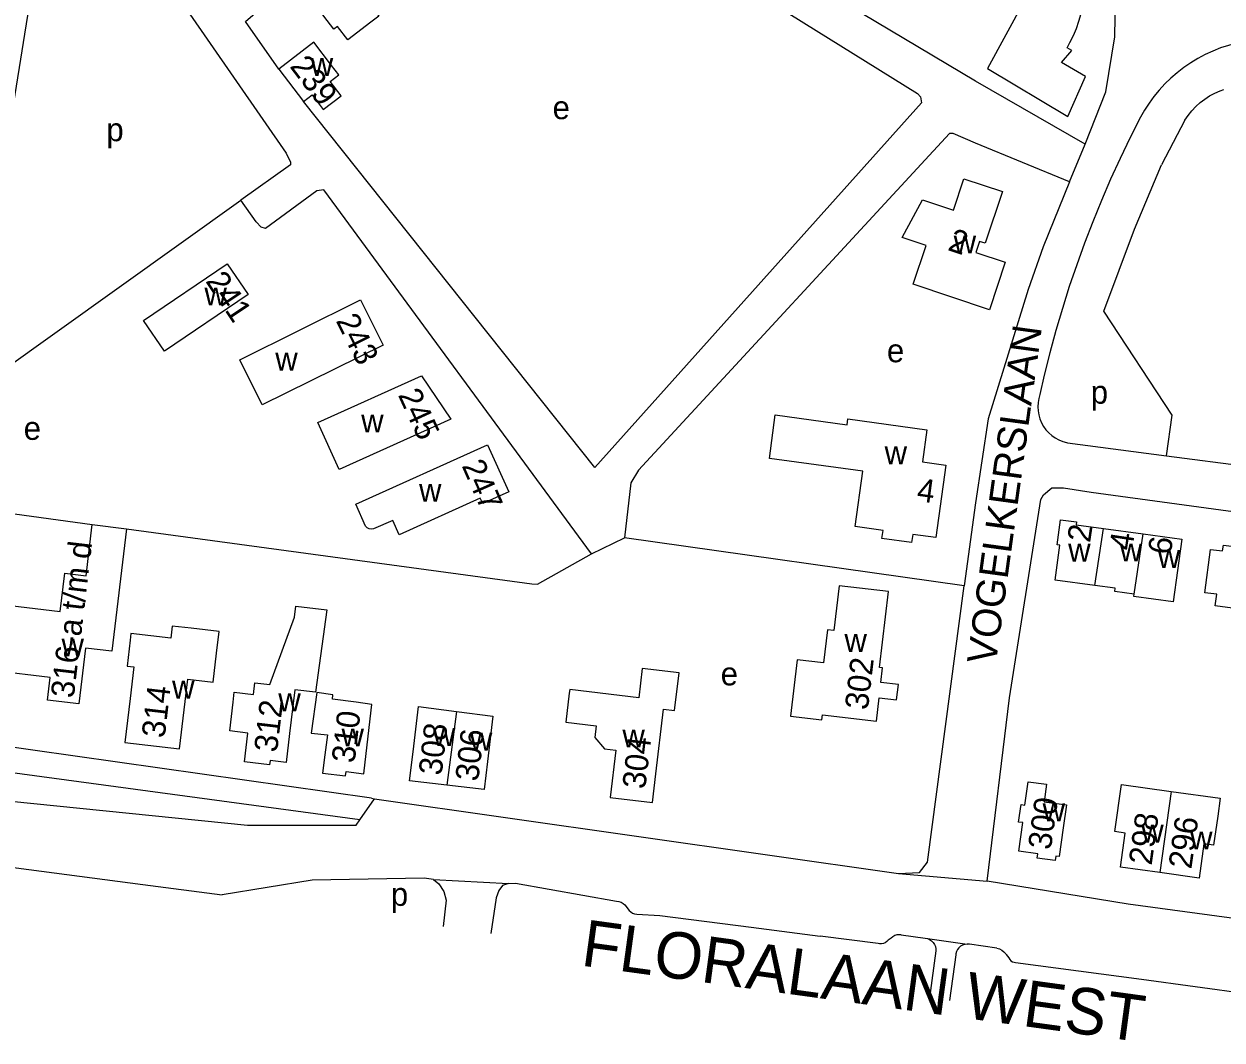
# Model space of a CAD drawing. Extents: x 161258 to 163262, y 380749 to 382054.
# Drawn here: x 161736.2 to 161942.4, y 380803.4 to 380978.2 of the extents above; entities that cross this region are included whole.
import ezdxf

# ---------------------------------------------------------------- set-up
doc = ezdxf.new("R2010")
doc.units = 0
for name, color, linetype in [('BLT_Basislijn', 7, 'Continuous'), ('BLT_Bebouwing', 7, 'Continuous'), ('BLT_Centroide', 7, 'Continuous'), ('BLT_Huisnummer', 7, 'Continuous'), ('BLT_Huisnummer_ tussenligend', 7, 'Continuous'), ('BLT_Huisnummer_reeks', 7, 'Continuous'), ('BLT_Onderverdeling_panden', 7, 'Continuous'), ('BLT_Straatnaam', 7, 'Continuous'), ('BLT_Straatnaam_hoofdweg', 7, 'Continuous'), ('BLT_Vlakafsluiter', 7, 'Continuous')]:
    doc.layers.add(name, color=color, linetype=linetype)

msp = doc.modelspace()

# ---------------------------------------------------------------- linework, layer by layer
at = {"layer": 'BLT_Basislijn'}
for p, q in [((161936, 380961.65), (161931.97, 380954)), ((161916.15, 380951.06), (161918.83, 380957.53)), ((161725.9, 380913.86), (161773.55, 380947.88)), ((161915.81, 380906.13), (161932.83, 380903.9)), ((161932.83, 380903.9), (162027.04, 380891.54)), ((161724.93, 380895.27), (161747.95, 380892.07)), ((161833.88, 380887.02), (161839.56, 380889.78)), ((161898.02, 380881.51), (161839.56, 380889.78)), ((161793.99, 380841.25), (161726.71, 380850.37)), ((161796.03, 380844.98), (161796.54, 380844.9)), ((161839.64, 380826.61), (161840.38, 380825.66)), ((161883.24, 380820.01), (161873.24, 380821.27)), ((161885.46, 380820.89), (161884.95, 380820.57)), ((161891.71, 380820.82), (161898.54, 380819.89)), ((161893.13, 380818.72), (161892.04, 380810.66)), ((161896.57, 380818.03), (161895.51, 380810.15)), ((161905.26, 380818.08), (161905.72, 380817.52)), ((161906.83, 380816.74), (161928.56, 380813.82)), ((161928.56, 380813.82), (161947.31, 380811.29))]:
    msp.add_line(p, q, dxfattribs=at)
for points in [[(161918.83, 380957.53), (161922.42, 380966.51), (161923.93, 380976.02), (161924.09, 380982.75), (161923.33, 380990.49), (161922.58, 380994.14), (161918.85, 381004.59), (161912.7, 381014.3), (161904.82, 381021.61), (161900, 381024.72), (161894.95, 381028.04)], [(161742.07, 381012.66), (161734.61, 380966.06), (161729.53, 380935.34)], [(161742.07, 381012.66), (161781.33, 380955.96), (161782.06, 380954.46), (161782.06, 380953.99), (161773.55, 380947.88)], [(161808.31, 381005.79), (161815.41, 381011.18), (161816.36, 381011.71), (161863.58, 380982.73), (161889.99, 380966.25), (161890.52, 380965.66), (161890.68, 380964.65), (161834.47, 380901.9), (161784.32, 380964.89)], [(161780.08, 380970.46), (161774.32, 380978.66), (161782.88, 380986.01)], [(161918.83, 380957.53), (161900, 380968.37), (161870.48, 380986)], [(161946.67, 380975.27), (161946.29, 380975.21), (161944.89, 380974.91), (161943.5, 380974.53), (161942.14, 380974.08), (161940.81, 380973.55), (161939.51, 380972.94), (161938.24, 380972.27), (161937.01, 380971.52), (161935.83, 380970.71), (161934.69, 380969.83), (161933.61, 380968.89), (161932.58, 380967.9), (161931.6, 380966.84), (161930.69, 380965.74), (161929.84, 380964.58), (161929.05, 380963.38), (161928.36, 380962.18)], [(161936, 380961.65), (161936.56, 380962.49), (161937.19, 380963.27), (161937.89, 380964), (161938.63, 380964.68), (161939.43, 380965.29), (161940.27, 380965.84), (161941.16, 380966.32), (161942.08, 380966.73), (161942.71, 380966.96)], [(161928.36, 380962.18), (161926.57, 380958.65), (161924.86, 380955.08), (161923.22, 380951.48), (161921.65, 380947.84), (161920.15, 380944.18), (161918.74, 380940.48), (161917.39, 380936.76), (161916.12, 380933.01), (161914.93, 380929.24), (161913.81, 380925.44), (161912.77, 380921.62), (161911.81, 380917.78), (161911.04, 380914.44)], [(161916.15, 380951.06), (161900, 380957.71), (161896.11, 380959.34), (161895.47, 380959.37), (161841.97, 380901.45), (161840.68, 380899.26), (161839.56, 380889.78)], [(161932.83, 380903.9), (161933.82, 380910.91), (161922.04, 380928.78), (161927.32, 380942.92), (161931.97, 380954)], [(161833.88, 380887.02), (161787.8, 380949.69), (161786.6, 380949.49), (161777.76, 380943.03), (161777.01, 380943.23), (161776.17, 380944.16), (161773.55, 380947.88)], [(161916.15, 380951.06), (161911.61, 380939.87), (161909.03, 380932.54), (161902.13, 380910.25), (161900, 380895.79), (161898.02, 380881.51)], [(161911.04, 380914.44), (161910.85, 380913.76), (161910.73, 380913.05), (161910.69, 380912.34), (161910.74, 380911.63), (161910.86, 380910.93), (161911.06, 380910.24), (161911.33, 380909.59), (161911.68, 380908.96), (161912.1, 380908.39), (161912.57, 380907.86), (161913.11, 380907.38), (161913.69, 380906.97), (161914.32, 380906.63), (161914.98, 380906.36), (161915.66, 380906.17), (161915.81, 380906.13)], [(161902, 380830.69), (161905.83, 380862.23), (161911.2, 380896.39), (161911.68, 380897.19), (161913.11, 380898.42), (161915.09, 380898.42), (161919.88, 380897.63)], [(161919.88, 380897.63), (162029.4, 380882.72), (162030.41, 380881.52), (162031.13, 380879.84), (162031.01, 380877.73), (162024.6, 380831.09)], [(161753.84, 380891.35), (161823.62, 380881.86), (161824.59, 380881.8), (161833.88, 380887.02)], [(161886.71, 380832.02), (161890.31, 380832.23), (161891.71, 380833.98), (161898.02, 380881.51)], [(161796.03, 380844.98), (161723.13, 380855.33), (161717.83, 380863.35)], [(161725.38, 380845.33), (161774.67, 380840.37), (161793.39, 380840.37), (161793.99, 380841.25)], [(161793.99, 380841.25), (161796.54, 380844.9)], [(161796.54, 380844.9), (161886.71, 380832.02)], [(161709.49, 380836.32), (161756.68, 380830.15), (161770.31, 380828.37)], [(161806.68, 380830.97), (161805.08, 380831.25), (161785.8, 380830.91), (161770.31, 380828.37)], [(161806.68, 380830.97), (161807.6, 380830.27), (161808.45, 380828.92), (161808.85, 380827.44), (161808.36, 380822.91)], [(161819.57, 380830.29), (161818.58, 380829.95), (161817.92, 380829.1), (161817.45, 380827.85), (161816.53, 380821.71)], [(161819.57, 380830.29), (161820.8, 380830.39), (161838.2, 380827.29)], [(162021.67, 380813.87), (161926.23, 380826.76), (161902, 380830.69)], [(161838.2, 380827.29), (161838.6, 380827.23), (161838.99, 380827.09), (161839.34, 380826.88), (161839.64, 380826.61)], [(161840.38, 380825.66), (161840.63, 380825.41), (161840.92, 380825.22), (161841.26, 380825.1), (161841.68, 380825.06)], [(161841.68, 380825.06), (161845.67, 380824.79), (161861.35, 380822.82), (161873.24, 380821.27)], [(161887.17, 380821.45), (161886.8, 380821.49), (161886.43, 380821.46), (161886.07, 380821.34), (161885.75, 380821.16), (161885.46, 380820.89)], [(161887.17, 380821.45), (161891.32, 380820.9), (161891.71, 380820.82)], [(161884.95, 380820.57), (161884.73, 380820.31), (161884.45, 380820.11), (161884.13, 380819.98), (161883.79, 380819.92), (161883.45, 380819.95), (161883.24, 380820.01)], [(161891.71, 380820.82), (161892.08, 380820.67), (161892.41, 380820.44), (161892.69, 380820.15), (161892.91, 380819.82), (161893.06, 380819.44), (161893.13, 380819.05), (161893.13, 380818.72)], [(161898.54, 380819.89), (161898.14, 380819.84), (161897.76, 380819.71), (161897.41, 380819.52), (161897.11, 380819.26), (161896.86, 380818.94), (161896.69, 380818.58), (161896.59, 380818.19), (161896.57, 380818.03)], [(161903.65, 380819.2), (161898.93, 380819.85), (161898.54, 380819.89)], [(161903.65, 380819.2), (161904.09, 380819.06), (161904.5, 380818.84), (161904.86, 380818.55), (161905.17, 380818.21), (161905.26, 380818.08)], [(161905.72, 380817.52), (161905.87, 380817.25), (161906.07, 380817.02), (161906.33, 380816.85), (161906.63, 380816.76), (161906.83, 380816.74)]]:
    msp.add_lwpolyline(points, dxfattribs=at)
at = {"layer": 'BLT_Bebouwing'}
for p, q in [((161780.08, 380970.46), (161784.32, 380964.89)), ((161747.95, 380892.07), (161753.84, 380891.35)), ((161922, 380891.37), (161928.82, 380890.45)), ((161920.53, 380881.61), (161913.69, 380882.53)), ((161795.28, 380854.16), (161796.1, 380861.13))]:
    msp.add_line(p, q, dxfattribs=at)
for points in [[(161915.74, 380974.12), (161916.23, 380975.03), (161916.82, 380976.22), (161917.34, 380977.45), (161917.78, 380978.7), (161918.15, 380979.99), (161918.44, 380981.29), (161918.65, 380982.6), (161918.79, 380983.93), (161918.84, 380985.26), (161918.82, 380986.59), (161918.71, 380987.92), (161918.52, 380989.24), (161918.26, 380990.55), (161918.16, 380990.94)], [(161793.65, 380985.07), (161795.83, 380982.21), (161795.5, 380981.96), (161797.31, 380979.58), (161795.92, 380978.52), (161791.94, 380975.49), (161790.18, 380977.8), (161789.51, 380977.3), (161782.88, 380986.01)], [(161908.35, 380982.12), (161902.06, 380970.53), (161915.88, 380962.31), (161918.89, 380969.15), (161914.77, 380971.61), (161916.58, 380973.62), (161915.74, 380974.12)], [(161784.32, 380964.89), (161785.8, 380966.02), (161787.72, 380963.49), (161790.82, 380965.85), (161788.92, 380968.34), (161790.39, 380969.46), (161789.15, 380971.09), (161786.12, 380975.06), (161780.08, 380970.46)], [(161751.35, 380870.29), (161746.78, 380870.83), (161745.64, 380861.22), (161740.25, 380861.85), (161740.71, 380865.75), (161731.06, 380866.89), (161732.41, 380878.32), (161742.46, 380877.14), (161743.24, 380883.7), (161746.91, 380883.26), (161747.95, 380892.07)], [(161913.69, 380882.53), (161914.5, 380888.53), (161914.03, 380888.6), (161914.6, 380892.91), (161917.38, 380892.54), (161917.31, 380892), (161922, 380891.37)], [(161753.84, 380891.35), (161751.35, 380870.29)], [(161928.82, 380890.45), (161935.46, 380889.56), (161934.01, 380878.76), (161927.23, 380879.67), (161927.24, 380879.78), (161927.26, 380880.09)], [(161948.06, 380877.15), (161941.23, 380878.09), (161941.49, 380880.07), (161939.43, 380880.35), (161940.44, 380887.8), (161942.49, 380887.53), (161942.63, 380888.55), (161949.38, 380887.66)], [(161885.02, 380880.54), (161876.48, 380881.55), (161875.57, 380873.84), (161874.48, 380873.97), (161873.8, 380868.28), (161869.29, 380868.81), (161868.15, 380859.1), (161873.55, 380858.46), (161873.66, 380859.35), (161882.91, 380858.26), (161883.38, 380862.28), (161886.4, 380861.92), (161886.71, 380864.56), (161883.7, 380864.91), (161883.99, 380867.42)], [(161927.26, 380880.09), (161923.95, 380880.54), (161924.03, 380881.14), (161920.53, 380881.61)], [(161883.99, 380867.42), (161883.47, 380867.48), (161885.02, 380880.54)], [(161782.82, 380863.65), (161781.93, 380856.1), (161781.34, 380851.13), (161778.58, 380851.46), (161778.49, 380850.74), (161774.17, 380851.25), (161774.76, 380856.2), (161771.61, 380856.57), (161772.2, 380861.54), (161772.4, 380863.22), (161775.72, 380862.83), (161775.96, 380864.85), (161778.5, 380864.55), (161782.74, 380876.12), (161783.02, 380878.05), (161788.35, 380877.42), (161786.37, 380863.23), (161782.82, 380863.65)], [(161769.37, 380869.92), (161769.81, 380873.65), (161764.98, 380874.22), (161761.74, 380874.6), (161761.5, 380872.5), (161754.6, 380873.31), (161754.47, 380872.16)], [(161754.47, 380872.16), (161753.94, 380867.73), (161755.13, 380867.58), (161754.48, 380862.15), (161753.59, 380854.58), (161762.99, 380853.46), (161764.41, 380865.47), (161768.78, 380864.96), (161769.37, 380869.92)], [(161844.98, 380849.2), (161846.29, 380860.28), (161848.18, 380860.05), (161848.95, 380866.55), (161842.6, 380867.3), (161842.01, 380862.28), (161830.14, 380863.68), (161830.04, 380863.04), (161829.45, 380858.07), (161834.67, 380857.46), (161834.43, 380855.46), (161836.11, 380853.47), (161838.09, 380853.24), (161837.12, 380845.1), (161844.4, 380844.24), (161844.98, 380849.2)], [(161796.1, 380861.13), (161793.38, 380861.52), (161789.28, 380862.01), (161789.39, 380862.8), (161786.62, 380863.19), (161785.63, 380856.2), (161788.43, 380855.89)], [(161808.99, 380847.22), (161802.58, 380847.97), (161803.17, 380852.94), (161804.12, 380860.74), (161810.62, 380859.93)], [(161810.62, 380859.93), (161816.91, 380859.12), (161815.98, 380851.3), (161815.41, 380846.46), (161808.99, 380847.22)], [(161788.43, 380855.89), (161787.96, 380852.46), (161787.59, 380849.31), (161791.55, 380848.84), (161791.64, 380849.56), (161794.69, 380849.2), (161795.28, 380854.16)], [(161915.08, 380839.89), (161914.39, 380834.93), (161913.77, 380835.02), (161913.66, 380834.26), (161910.61, 380834.69), (161910.71, 380835.4), (161907.44, 380835.86), (161908.13, 380840.78), (161907.38, 380840.88), (161907.81, 380843.9), (161908.49, 380843.8), (161909.05, 380847.83), (161912.21, 380847.39), (161911.78, 380844.38), (161915.64, 380843.84), (161915.08, 380839.89)], [(161931.72, 380832.18), (161924.93, 380833.13), (161925.75, 380838.98), (161923.97, 380839.23), (161925.1, 380847.32), (161933.66, 380846.15)], [(161933.66, 380846.15), (161942.09, 380845), (161941.66, 380841.88), (161940.96, 380836.93), (161939.29, 380837.16), (161938.45, 380831.23), (161931.72, 380832.18)]]:
    msp.add_lwpolyline(points, dxfattribs=at)
for points in [[(161889.27, 380933.43), (161891.49, 380940.07), (161887.34, 380941.45), (161890.85, 380947.96), (161896.16, 380946.19), (161897.97, 380951.59), (161904.61, 380949.38), (161901.63, 380940.47), (161900.68, 380940.79), (161900.05, 380938.89), (161905.1, 380937.2), (161902.37, 380929.05)], [(161771.19, 380936.96), (161774.79, 380931.65), (161760.4, 380921.9), (161756.8, 380927.2)], [(161773.35, 380920.43), (161794.15, 380930.75), (161798.02, 380922.92), (161777.21, 380912.65)], [(161786.79, 380909.64), (161804.64, 380917.67), (161809.67, 380910.21), (161790.45, 380901.54)], [(161865.49, 380910.94), (161877.87, 380909.25), (161878.01, 380910.24), (161891.62, 380908.39), (161890.87, 380902.86), (161894.84, 380902.31), (161893.14, 380889.84), (161889.18, 380890.38), (161888.98, 380888.96), (161883.88, 380889.66), (161884.07, 380891.08), (161879.27, 380891.74), (161880.57, 380901.25), (161864.5, 380903.45)], [(161793.33, 380895.58), (161815.99, 380905.77), (161819.63, 380897.7), (161815.17, 380895.69), (161814.75, 380896.61), (161800.78, 380890.31), (161799.67, 380892.79), (161796.39, 380891.32), (161795.99, 380891.26), (161795.61, 380891.33), (161795.27, 380891.52), (161795.01, 380891.8)]]:
    msp.add_lwpolyline(points, close=True, dxfattribs=at)
at = {"layer": 'BLT_Onderverdeling_panden'}
for p, q in [((161920.53, 380881.61), (161922, 380891.37)), ((161927.26, 380880.09), (161928.82, 380890.45)), ((161810.62, 380859.93), (161808.99, 380847.22)), ((161933.66, 380846.15), (161931.72, 380832.18))]:
    msp.add_line(p, q, dxfattribs=at)
at = {"layer": 'BLT_Vlakafsluiter'}
for p, q in [((161886.71, 380832.02), (161902, 380830.69)), ((161806.68, 380830.97), (161819.57, 380830.29))]:
    msp.add_line(p, q, dxfattribs=at)

# ---------------------------------------------------------------- texts
at = {"layer": 'BLT_Centroide'}
for s, p in [('w', (161785.56, 380969.28)), ('e', (161827.19, 380961.83)), ('p', (161750.39, 380958.04)), ('w', (161896.22, 380938.72)), ('w', (161767.27, 380929.77)), ('e', (161884.73, 380920)), ('w', (161779.46, 380918.58)), ('p', (161919.81, 380912.87)), ('w', (161794.24, 380907.92)), ('e', (161736.16, 380906.65)), ('w', (161884.33, 380902.45)), ('w', (161804.2, 380896.01)), ('w', (161915.92, 380885.7)), ('w', (161924.8, 380885.72)), ('w', (161931.34, 380884.62)), ('w', (161877.42, 380870.17)), ('w', (161742.67, 380869.39)), ('e', (161856.12, 380864.4)), ('w', (161761.7, 380862.12)), ('w', (161779.98, 380859.94)), ('w', (161790.86, 380853.89)), ('w', (161806.59, 380853.97)), ('w', (161839.2, 380853.72)), ('w', (161812.95, 380853.19)), ('w', (161911.52, 380841.03)), ('w', (161928.5, 380837.36)), ('w', (161936.91, 380836.17)), ('p', (161799.35, 380826.46))]:
    msp.add_text(s, height=4, dxfattribs=at).set_placement(p)
at = {"layer": 'BLT_Huisnummer'}
for s, rotation, p in [('239', 307.3086, (161781.84, 380970.89)), ('2', 341.5708, (161895.03, 380939.35)), ('241', 303.6777, (161767.37, 380933.96)), ('243', 296.6777, (161789.83, 380927.15)), ('245', 294.6777, (161800.53, 380914.38)), ('247', 293.6777, (161811.5, 380902.22)), ('4', 352.3109, (161889.75, 380896.14)), ('2', 81.4256, (161919.69, 380888.85)), ('6', 82.3612, (161933.59, 380886.78)), ('302', 83.2557, (161881.44, 380860.08)), ('314', 83.2611, (161760.41, 380855.24)), ('312', 83.2583, (161779.76, 380852.77)), ('310', 83.2583, (161793.1, 380850.92)), ('308', 83.2584, (161808.08, 380848.8)), ('306', 83.2561, (161814.38, 380847.78)), ('304', 83.2592, (161843.13, 380846.46)), ('300', 82.0109, (161912.94, 380835.99)), ('298', 82.0118, (161930.28, 380833.34)), ('296', 82.0079, (161937.12, 380832.69))]:
    msp.add_text(s, height=4, rotation=rotation, dxfattribs=at).set_placement(p)
at = {"layer": 'BLT_Huisnummer_ tussenligend'}
msp.add_text('4', height=4, rotation=81.423, dxfattribs=at).set_placement((161926.92, 380887.48))
at = {"layer": 'BLT_Huisnummer_reeks'}
msp.add_text('316-a t/m d', height=4, rotation=83.2556, dxfattribs=at).set_placement((161744.77, 380862.1))
at = {"layer": 'BLT_Straatnaam'}
msp.add_text('VOGELKERSLAAN', height=5, rotation=82.2044, dxfattribs=at).set_placement((161903.45, 380867.85))
at = {"layer": 'BLT_Straatnaam_hoofdweg'}
msp.add_text('FLORALAAN WEST', height=8, rotation=352.2099, dxfattribs=at).set_placement((161831.91, 380816.21))

doc.saveas('drawing.dxf')
